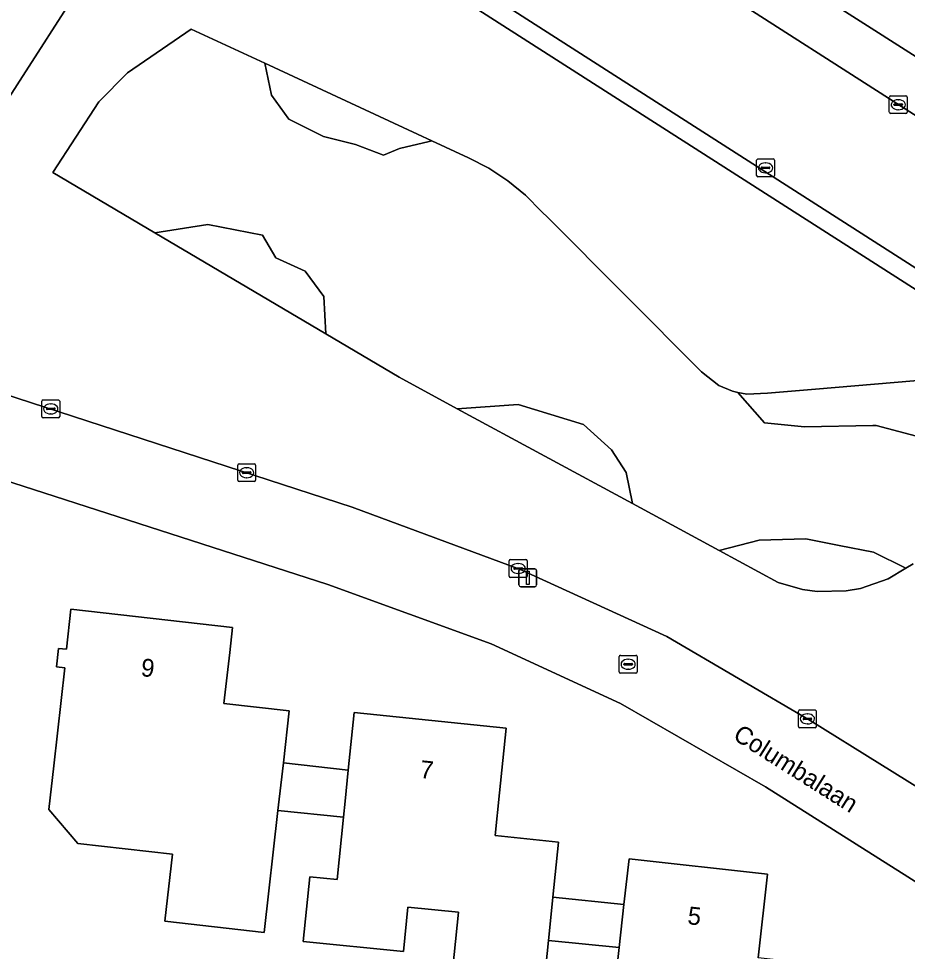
# Model space of a CAD drawing. Extents: x 162396 to 163643, y 386452 to 387406.
# Drawn here: x 162827.2 to 162877.1, y 386774.2 to 386826.6 of the extents above; entities that cross this region are included whole.
import ezdxf

# ---------------------------------------------------------------- set-up
doc = ezdxf.new("R2010")
doc.units = 0
for name, color, linetype in [('IMGEO_Erf', 7, 'Continuous'), ('IMGEO_Groenvoorziening', 7, 'Continuous'), ('IMGEO_Kolk', 7, 'Continuous'), ('IMGEO_Lichtmast', 7, 'Continuous'), ('IMGEO_Openbare_ruimte_label', 7, 'Continuous'), ('IMGEO_Pand', 7, 'Continuous'), ('IMGEO_Pand_nummerreeks', 7, 'Continuous'), ('IMGEO_Rijbaan_lokaal_gesloten', 7, 'Continuous'), ('IMGEO_Rijbaan_lokaal_open', 7, 'Continuous'), ('IMGEO_Rioolput', 7, 'Continuous'), ('IMGEO_Voetpad_open', 7, 'Continuous')]:
    doc.layers.add(name, color=color, linetype=linetype)

msp = doc.modelspace()

# ---------------------------------------------------------------- linework, layer by layer
at = {"layer": 'IMGEO_Erf'}
for points in [[(162843.159, 386846.34), (162850.458, 386841.705), (162927.565, 386792.549)], [(162912.129, 386756.249), (162869.085, 386783.465), (162860.954, 386788.148), (162853.712, 386791.497), (162844.55, 386794.823), (162815.673, 386804.14), (162784.464, 386755.3)], [(162851.305, 386770.96), (162851.862, 386776.43), (162849.031, 386776.718), (162848.779, 386774.221), (162843.158, 386774.789), (162843.528, 386778.418), (162845.06, 386778.262), (162845.417, 386781.763), (162841.744, 386782.137), (162840.974, 386775.299), (162835.403, 386775.927), (162835.826, 386779.683), (162830.518, 386780.281), (162828.893, 386782.19), (162829.17, 386784.65), (162829.79, 386790.152), (162829.313, 386790.206), (162829.429, 386791.234), (162829.873, 386791.184), (162830.126, 386793.426), (162839.194, 386792.404), (162839.036, 386791.002), (162838.714, 386788.148), (162842.375, 386787.735), (162842.045, 386784.81), (162845.685, 386784.4), (162846.015, 386787.635), (162854.542, 386786.767), (162854.171, 386783.126), (162853.927, 386780.731), (162857.487, 386780.368), (162857.172, 386777.271), (162861.154, 386776.866), (162861.44, 386779.429), (162869.208, 386778.564), (162868.686, 386773.876)], [(162860.357, 386769.708), (162860.886, 386774.46), (162856.925, 386774.846), (162856.442, 386770.103)]]:
    msp.add_lwpolyline(points, dxfattribs=at)
at = {"layer": 'IMGEO_Groenvoorziening'}
for points in [[(162835.669, 386836.289), (162832.891, 386832.055), (162832.389, 386831.084), (162818.187, 386808.997), (162818.267, 386808.818), (162818.363, 386808.647), (162818.474, 386808.485), (162818.599, 386808.334), (162818.737, 386808.195), (162818.887, 386808.068), (162819.047, 386807.956), (162819.217, 386807.858), (162819.285, 386807.824), (162845.898, 386799.152), (162855.301, 386795.687), (162863.566, 386791.905), (162871.597, 386787.192), (162883.326, 386779.885), (162912.75, 386761.17)], [(162921.931, 386780.625), (162920.296, 386781.648), (162921.36, 386783.32), (162917.334, 386785.902), (162841.484, 386834.437)], [(162877.852, 386803.063), (162875.31, 386803.736), (162875.113, 386803.732), (162871.274, 386803.661), (162869.031, 386803.886), (162867.539, 386805.598), (162867.24, 386805.658), (162866.479, 386805.986), (162865.505, 386806.755), (162856.875, 386815.408), (162856.548, 386815.736), (162855.636, 386816.656), (162854.64, 386817.468), (162853.565, 386818.171), (162852.423, 386818.758), (162850.38, 386819.707), (162850.22, 386819.669), (162848.563, 386819.273), (162847.666, 386818.899), (162846.097, 386819.497), (162844.302, 386819.946), (162842.359, 386820.918), (162841.387, 386822.265), (162841.004, 386824.062), (162836.871, 386825.981), (162833.307, 386823.525), (162831.689, 386821.893), (162829.108, 386817.938), (162834.83, 386814.555), (162837.806, 386815.009), (162840.871, 386814.41), (162841.619, 386813.138), (162843.263, 386812.39), (162844.31, 386810.969), (162844.433, 386808.876), (162848.545, 386806.445), (162851.803, 386804.681), (162855.216, 386804.91), (162858.879, 386803.788), (162860.449, 386802.366), (162861.271, 386801.095), (162861.635, 386799.357), (162866.49, 386796.728), (162868.732, 386797.303), (162871.348, 386797.377), (162873.217, 386797.003), (162875.161, 386796.629), (162876.975, 386795.739), (162877.379, 386795.983)], [(162877.379, 386795.983), (162876.975, 386795.739), (162875.977, 386795.137), (162874.43, 386794.601), (162873.623, 386794.458), (162871.986, 386794.426), (162871.174, 386794.539), (162869.798, 386794.937), (162866.49, 386796.728), (162861.635, 386799.357), (162851.803, 386804.681), (162848.545, 386806.445), (162844.433, 386808.876), (162834.83, 386814.555), (162829.108, 386817.938), (162831.689, 386821.893), (162833.307, 386823.525), (162836.871, 386825.981), (162841.004, 386824.062), (162849.578, 386820.08), (162850.38, 386819.707), (162852.423, 386818.758), (162853.565, 386818.171), (162854.64, 386817.468), (162855.636, 386816.656), (162856.548, 386815.736), (162856.875, 386815.408), (162865.505, 386806.755), (162866.479, 386805.986), (162867.24, 386805.658), (162867.539, 386805.598), (162868.053, 386805.496), (162869.202, 386805.557), (162871.905, 386805.786), (162877.421, 386806.254)]]:
    msp.add_lwpolyline(points, dxfattribs=at)
for points in [[(162841.004, 386824.062), (162841.387, 386822.265), (162842.359, 386820.918), (162844.302, 386819.946), (162846.097, 386819.497), (162847.666, 386818.899), (162848.563, 386819.273), (162850.22, 386819.669), (162850.38, 386819.707), (162849.578, 386820.08)], [(162844.433, 386808.876), (162844.31, 386810.969), (162843.263, 386812.39), (162841.619, 386813.138), (162840.871, 386814.41), (162837.806, 386815.009), (162834.83, 386814.555)], [(162868.053, 386805.496), (162867.539, 386805.598), (162869.031, 386803.886), (162871.274, 386803.661), (162875.113, 386803.732), (162875.31, 386803.736), (162877.852, 386803.063), (162879.72, 386802.614), (162881.813, 386800.744), (162884.505, 386798.799), (162888.467, 386797.979), (162881.233, 386804.981), (162880.376, 386805.615), (162879.443, 386806.034), (162878.444, 386806.25), (162877.421, 386806.254), (162871.905, 386805.786), (162869.202, 386805.557)], [(162861.635, 386799.357), (162861.271, 386801.095), (162860.449, 386802.366), (162858.879, 386803.788), (162855.216, 386804.91), (162851.803, 386804.681)], [(162866.49, 386796.728), (162869.798, 386794.937), (162871.174, 386794.539), (162871.986, 386794.426), (162873.623, 386794.458), (162874.43, 386794.601), (162875.977, 386795.137), (162876.975, 386795.739), (162875.161, 386796.629), (162873.217, 386797.003), (162871.348, 386797.377), (162868.732, 386797.303)]]:
    msp.add_lwpolyline(points, close=True, dxfattribs=at)
at = {"layer": 'IMGEO_Kolk'}
for p, q in [((162876.115, 386822.239), (162876.967, 386822.239)), ((162876.04, 386821.313), (162876.04, 386822.165)), ((162876.299, 386821.733), (162876.299, 386821.745)), ((162876.342, 386821.782), (162876.74, 386821.782)), ((162876.528, 386822.019), (162876.553, 386822.019)), ((162876.783, 386821.745), (162876.783, 386821.733)), ((162877.041, 386822.165), (162877.041, 386821.313)), ((162876.967, 386821.239), (162876.115, 386821.239)), ((162876.737, 386821.696), (162876.339, 386821.696)), ((162876.551, 386821.459), (162876.526, 386821.459)), ((162868.597, 386817.769), (162868.597, 386818.621)), ((162868.672, 386818.695), (162869.524, 386818.695)), ((162869.598, 386818.621), (162869.598, 386817.769)), ((162868.856, 386818.189), (162868.856, 386818.201)), ((162869.294, 386818.152), (162868.896, 386818.152)), ((162868.899, 386818.238), (162869.297, 386818.238)), ((162869.085, 386818.475), (162869.11, 386818.475)), ((162869.34, 386818.201), (162869.34, 386818.189)), ((162869.524, 386817.695), (162868.672, 386817.695)), ((162869.108, 386817.915), (162869.083, 386817.915)), ((162828.498, 386804.246), (162828.498, 386805.098)), ((162828.573, 386805.172), (162829.425, 386805.172)), ((162829.499, 386805.098), (162829.499, 386804.246)), ((162828.757, 386804.666), (162828.757, 386804.678)), ((162829.195, 386804.629), (162828.797, 386804.629)), ((162828.8, 386804.715), (162829.198, 386804.715)), ((162828.986, 386804.952), (162829.011, 386804.952)), ((162829.241, 386804.678), (162829.241, 386804.666)), ((162829.425, 386804.172), (162828.573, 386804.172)), ((162829.009, 386804.392), (162828.984, 386804.392)), ((162839.485, 386800.666), (162839.485, 386801.518)), ((162839.56, 386801.592), (162840.412, 386801.592)), ((162839.973, 386801.372), (162839.998, 386801.372)), ((162840.486, 386801.518), (162840.486, 386800.666)), ((162839.744, 386801.086), (162839.744, 386801.098)), ((162840.182, 386801.049), (162839.784, 386801.049)), ((162839.787, 386801.135), (162840.185, 386801.135)), ((162839.996, 386800.812), (162839.971, 386800.812)), ((162840.228, 386801.098), (162840.228, 386801.086)), ((162840.412, 386800.592), (162839.56, 386800.592)), ((162854.717, 386795.29), (162854.717, 386796.142)), ((162854.792, 386796.216), (162855.644, 386796.216)), ((162855.718, 386796.142), (162855.718, 386795.29)), ((162854.976, 386795.71), (162854.976, 386795.722)), ((162855.414, 386795.673), (162855.016, 386795.673)), ((162855.019, 386795.759), (162855.417, 386795.759)), ((162855.205, 386795.996), (162855.23, 386795.996)), ((162855.46, 386795.722), (162855.46, 386795.71)), ((162855.644, 386795.216), (162854.792, 386795.216)), ((162855.228, 386795.436), (162855.203, 386795.436)), ((162870.944, 386786.854), (162870.944, 386787.706)), ((162871.019, 386787.78), (162871.871, 386787.78)), ((162871.945, 386787.706), (162871.945, 386786.854)), ((162871.203, 386787.274), (162871.203, 386787.286)), ((162871.641, 386787.237), (162871.243, 386787.237)), ((162871.246, 386787.323), (162871.644, 386787.323)), ((162871.432, 386787.56), (162871.457, 386787.56)), ((162871.687, 386787.286), (162871.687, 386787.274)), ((162871.871, 386786.78), (162871.019, 386786.78)), ((162871.455, 386787), (162871.43, 386787))]:
    msp.add_line(p, q, dxfattribs=at)
for points in [[(162876.115, 386822.239), (162876.967, 386822.239)], [(162876.04, 386821.313), (162876.04, 386822.165)], [(162877.041, 386822.165), (162877.041, 386821.313)], [(162876.967, 386821.239), (162876.115, 386821.239)], [(162868.597, 386817.769), (162868.597, 386818.621)], [(162868.672, 386818.695), (162869.524, 386818.695)], [(162869.598, 386818.621), (162869.598, 386817.769)], [(162869.524, 386817.695), (162868.672, 386817.695)], [(162828.498, 386804.246), (162828.498, 386805.098)], [(162828.573, 386805.172), (162829.425, 386805.172)], [(162829.499, 386805.098), (162829.499, 386804.246)], [(162829.425, 386804.172), (162828.573, 386804.172)], [(162839.485, 386800.666), (162839.485, 386801.518)], [(162839.56, 386801.592), (162840.412, 386801.592)], [(162840.486, 386801.518), (162840.486, 386800.666)], [(162840.412, 386800.592), (162839.56, 386800.592)], [(162854.717, 386795.29), (162854.717, 386796.142)], [(162854.792, 386796.216), (162855.644, 386796.216)], [(162855.718, 386796.142), (162855.718, 386795.29)], [(162855.644, 386795.216), (162854.792, 386795.216)], [(162870.944, 386786.854), (162870.944, 386787.706)], [(162871.019, 386787.78), (162871.871, 386787.78)], [(162871.945, 386787.706), (162871.945, 386786.854)], [(162871.871, 386786.78), (162871.019, 386786.78)]]:
    msp.add_lwpolyline(points, dxfattribs=at)
for centre, radius, start, end in [((162876.117, 386822.163), 0.0765, 91.552, 178.448), ((162876.117, 386822.163), 0.0765, 91.552, 178.448), ((162876.965, 386822.163), 0.0765, 1.552, 88.448), ((162876.965, 386822.163), 0.0765, 1.552, 88.448), ((162876.339, 386821.742), 0.0403, 85.8775, 175.7526), ((162876.336, 386821.732), 0.0366, 178.938, 274.7102), ((162876.74, 386821.739), 0.043, 264.8664, 352.4533), ((162876.744, 386821.744), 0.0386, 1.7309, 96.639), ((162876.117, 386821.315), 0.0765, 181.552, 268.448), ((162876.117, 386821.315), 0.0765, 181.552, 268.448), ((162876.965, 386821.315), 0.0765, 271.552, 358.448), ((162876.965, 386821.315), 0.0765, 271.552, 358.448), ((162868.674, 386818.619), 0.0765, 91.552, 178.448), ((162868.674, 386818.619), 0.0765, 91.552, 178.448), ((162869.522, 386818.619), 0.0765, 1.552, 88.448), ((162869.522, 386818.619), 0.0765, 1.552, 88.448), ((162868.896, 386818.198), 0.0403, 85.8775, 175.7526), ((162868.893, 386818.188), 0.0366, 178.938, 274.7102), ((162869.297, 386818.195), 0.043, 264.8664, 352.4533), ((162869.301, 386818.2), 0.0386, 1.7309, 96.639), ((162868.674, 386817.771), 0.0765, 181.552, 268.448), ((162868.674, 386817.771), 0.0765, 181.552, 268.448), ((162869.522, 386817.771), 0.0765, 271.552, 358.448), ((162869.522, 386817.771), 0.0765, 271.552, 358.448), ((162828.575, 386805.096), 0.0765, 91.552, 178.448), ((162828.575, 386805.096), 0.0765, 91.552, 178.448), ((162829.423, 386805.096), 0.0765, 1.552, 88.448), ((162829.423, 386805.096), 0.0765, 1.552, 88.448), ((162828.797, 386804.675), 0.0403, 85.8775, 175.7526), ((162828.794, 386804.665), 0.0366, 178.938, 274.7102), ((162829.198, 386804.672), 0.043, 264.8664, 352.4533), ((162829.202, 386804.677), 0.0386, 1.7309, 96.639), ((162828.575, 386804.248), 0.0765, 181.552, 268.448), ((162828.575, 386804.248), 0.0765, 181.552, 268.448), ((162829.423, 386804.248), 0.0765, 271.552, 358.448), ((162829.423, 386804.248), 0.0765, 271.552, 358.448), ((162839.562, 386801.516), 0.0765, 91.552, 178.448), ((162839.562, 386801.516), 0.0765, 91.552, 178.448), ((162840.41, 386801.516), 0.0765, 1.552, 88.448), ((162840.41, 386801.516), 0.0765, 1.552, 88.448), ((162839.784, 386801.095), 0.0403, 85.8775, 175.7526), ((162839.781, 386801.085), 0.0366, 178.938, 274.7102), ((162840.185, 386801.092), 0.043, 264.8664, 352.4533), ((162840.189, 386801.097), 0.0386, 1.7309, 96.639), ((162839.562, 386800.668), 0.0765, 181.552, 268.448), ((162839.562, 386800.668), 0.0765, 181.552, 268.448), ((162840.41, 386800.668), 0.0765, 271.552, 358.448), ((162840.41, 386800.668), 0.0765, 271.552, 358.448), ((162854.794, 386796.14), 0.0765, 91.552, 178.448), ((162854.794, 386796.14), 0.0765, 91.552, 178.448), ((162855.642, 386796.14), 0.0765, 1.552, 88.448), ((162855.642, 386796.14), 0.0765, 1.552, 88.448), ((162855.016, 386795.719), 0.0403, 85.8775, 175.7526), ((162855.013, 386795.709), 0.0366, 178.938, 274.7102), ((162855.417, 386795.716), 0.043, 264.8664, 352.4533), ((162855.421, 386795.721), 0.0386, 1.7309, 96.639), ((162854.794, 386795.292), 0.0765, 181.552, 268.448), ((162854.794, 386795.292), 0.0765, 181.552, 268.448), ((162855.642, 386795.292), 0.0765, 271.552, 358.448), ((162855.642, 386795.292), 0.0765, 271.552, 358.448), ((162871.021, 386787.704), 0.0765, 91.552, 178.448), ((162871.021, 386787.704), 0.0765, 91.552, 178.448), ((162871.869, 386787.704), 0.0765, 1.552, 88.448), ((162871.869, 386787.704), 0.0765, 1.552, 88.448), ((162871.243, 386787.283), 0.0403, 85.8775, 175.7526), ((162871.24, 386787.273), 0.0366, 178.938, 274.7102), ((162871.644, 386787.28), 0.043, 264.8664, 352.4533), ((162871.648, 386787.285), 0.0386, 1.7309, 96.639), ((162871.021, 386786.856), 0.0765, 181.552, 268.448), ((162871.021, 386786.856), 0.0765, 181.552, 268.448), ((162871.869, 386786.856), 0.0765, 271.552, 358.448), ((162871.869, 386786.856), 0.0765, 271.552, 358.448)]:
    msp.add_arc(centre, radius, start, end, dxfattribs=at)
for centre, major_axis, ratio, start_param, end_param in [((162876.527, 386821.739), (-0.387, 0.002), 0.722429, 4.712389, 7.853982), ((162876.552, 386821.739), (-0.39, 0.002), 0.717154, 1.570796, 4.712389), ((162869.084, 386818.195), (-0.387, 0.002), 0.722429, 4.712389, 7.853982), ((162869.109, 386818.195), (-0.39, 0.002), 0.717154, 1.570796, 4.712389), ((162828.985, 386804.672), (-0.387, 0.002), 0.722429, 4.712389, 7.853982), ((162829.01, 386804.672), (-0.39, 0.002), 0.717154, 1.570796, 4.712389), ((162839.972, 386801.092), (-0.387, 0.002), 0.722429, 4.712389, 7.853982), ((162839.997, 386801.092), (-0.39, 0.002), 0.717154, 1.570796, 4.712389), ((162855.204, 386795.716), (-0.387, 0.002), 0.722429, 4.712389, 7.853982), ((162855.229, 386795.716), (-0.39, 0.002), 0.717154, 1.570796, 4.712389), ((162871.431, 386787.28), (-0.387, 0.002), 0.722429, 4.712389, 7.853982), ((162871.456, 386787.28), (-0.39, 0.002), 0.717154, 1.570796, 4.712389)]:
    msp.add_ellipse(centre, major_axis=major_axis, ratio=ratio, start_param=start_param, end_param=end_param, dxfattribs=at)
at = {"layer": 'IMGEO_Lichtmast'}
for p, q in [((162855.261, 386794.796), (162855.261, 386795.596)), ((162855.261, 386795.596), (162855.261, 386794.796)), ((162855.361, 386795.696), (162856.151, 386795.696)), ((162856.151, 386795.696), (162855.361, 386795.696)), ((162856.251, 386795.596), (162856.251, 386794.796)), ((162856.251, 386794.796), (162856.251, 386795.596)), ((162856.151, 386794.696), (162855.361, 386794.696)), ((162855.361, 386794.696), (162856.151, 386794.696))]:
    msp.add_line(p, q, dxfattribs=at)
msp.add_lwpolyline([(162855.681, 386795.571), (162855.831, 386795.571), (162855.831, 386794.821), (162855.681, 386794.821), (162855.681, 386795.571)], dxfattribs=at)
for centre, start, end in [((162855.361, 386795.596), 90, 180), ((162855.361, 386795.596), 90, 180), ((162856.151, 386795.596), 0, 90), ((162856.151, 386795.596), 360, 90), ((162855.361, 386794.796), 180, 270), ((162855.361, 386794.796), 180, 270), ((162856.151, 386794.796), 270, 0), ((162856.151, 386794.796), 270, 0)]:
    msp.add_arc(centre, 0.1, start, end, dxfattribs=at)
at = {"layer": 'IMGEO_Pand'}
for points in [[(162842.375, 386787.735), (162838.714, 386788.148), (162839.036, 386791.002), (162839.194, 386792.404), (162830.126, 386793.426), (162829.873, 386791.184), (162829.429, 386791.234), (162829.313, 386790.206), (162829.79, 386790.152), (162829.17, 386784.65), (162828.893, 386782.19), (162830.518, 386780.281), (162835.826, 386779.683), (162835.403, 386775.927), (162840.974, 386775.299), (162841.744, 386782.137), (162841.815, 386782.767), (162842.045, 386784.81)], [(162857.487, 386780.368), (162853.927, 386780.731), (162854.171, 386783.126), (162854.542, 386786.767), (162846.015, 386787.635), (162845.685, 386784.4), (162845.508, 386782.661), (162845.417, 386781.763), (162845.06, 386778.262), (162843.528, 386778.418), (162843.158, 386774.789), (162848.779, 386774.221), (162849.031, 386776.718), (162851.862, 386776.43), (162851.305, 386770.96), (162849.601, 386771.134), (162849.567, 386770.803), (162856.442, 386770.103), (162856.925, 386774.846), (162856.981, 386775.394), (162857.172, 386777.271)], [(162845.685, 386784.4), (162842.045, 386784.81), (162841.815, 386782.767), (162841.744, 386782.137), (162845.417, 386781.763), (162845.508, 386782.661)], [(162873.037, 386773.392), (162868.686, 386773.876), (162869.208, 386778.564), (162861.44, 386779.429), (162861.154, 386776.866), (162860.886, 386774.46), (162860.357, 386769.708), (162865.446, 386769.141), (162865.04, 386765.498), (162872.071, 386764.715), (162872.387, 386767.549), (162872.484, 386768.423)], [(162861.154, 386776.866), (162857.172, 386777.271), (162856.981, 386775.394), (162856.925, 386774.846), (162860.886, 386774.46)]]:
    msp.add_lwpolyline(points, close=True, dxfattribs=at)
at = {"layer": 'IMGEO_Rijbaan_lokaal_gesloten'}
msp.add_lwpolyline([(162882.74, 386817.786), (162867.902, 386827.281), (162860.051, 386832.308), (162848.756, 386839.342), (162845.646, 386841.341), (162841.825, 386835.446), (162845.572, 386833.043), (162898.932, 386798.851), (162917.506, 386787.003), (162921.27, 386792.885), (162911.388, 386799.447), (162907.86, 386801.705), (162905.861, 386802.985), (162902.023, 386805.442), (162890.676, 386812.706), (162886.808, 386815.182), (162886.53, 386815.36)], close=True, dxfattribs=at)
at = {"layer": 'IMGEO_Rijbaan_lokaal_open'}
msp.add_lwpolyline([(162912.75, 386761.17), (162883.326, 386779.885), (162871.597, 386787.192), (162863.566, 386791.905), (162855.301, 386795.687), (162845.898, 386799.152), (162819.285, 386807.824), (162819.217, 386807.858), (162819.047, 386807.956), (162818.887, 386808.068), (162818.737, 386808.195), (162818.599, 386808.334), (162818.474, 386808.485), (162818.363, 386808.647), (162818.267, 386808.818), (162818.187, 386808.997), (162815.673, 386804.14), (162844.55, 386794.823), (162853.712, 386791.497), (162860.954, 386788.148), (162869.085, 386783.465), (162912.129, 386756.249)], dxfattribs=at)
at = {"layer": 'IMGEO_Rioolput'}
for p, q in [((162860.963, 386790.844), (162861.815, 386790.844)), ((162860.888, 386789.918), (162860.888, 386790.77)), ((162861.147, 386790.338), (162861.147, 386790.35)), ((162861.19, 386790.387), (162861.588, 386790.387)), ((162861.376, 386790.624), (162861.401, 386790.624)), ((162861.631, 386790.35), (162861.631, 386790.338)), ((162861.889, 386790.77), (162861.889, 386789.918)), ((162861.815, 386789.844), (162860.963, 386789.844)), ((162861.585, 386790.301), (162861.187, 386790.301)), ((162861.399, 386790.064), (162861.374, 386790.064))]:
    msp.add_line(p, q, dxfattribs=at)
for points in [[(162860.963, 386790.844), (162861.815, 386790.844)], [(162860.888, 386789.918), (162860.888, 386790.77)], [(162861.889, 386790.77), (162861.889, 386789.918)], [(162861.815, 386789.844), (162860.963, 386789.844)]]:
    msp.add_lwpolyline(points, dxfattribs=at)
for centre, radius, start, end in [((162860.965, 386790.768), 0.0765, 91.552, 178.448), ((162860.965, 386790.768), 0.0765, 91.552, 178.448), ((162861.813, 386790.768), 0.0765, 1.552, 88.448), ((162861.813, 386790.768), 0.0765, 1.552, 88.448), ((162861.187, 386790.347), 0.0403, 85.8775, 175.7526), ((162861.184, 386790.337), 0.0366, 178.938, 274.7102), ((162861.588, 386790.344), 0.043, 264.8664, 352.4533), ((162861.592, 386790.349), 0.0386, 1.7309, 96.639), ((162860.965, 386789.92), 0.0765, 181.552, 268.448), ((162860.965, 386789.92), 0.0765, 181.552, 268.448), ((162861.813, 386789.92), 0.0765, 271.552, 358.448), ((162861.813, 386789.92), 0.0765, 271.552, 358.448)]:
    msp.add_arc(centre, radius, start, end, dxfattribs=at)
for centre, major_axis, ratio, start_param, end_param in [((162861.375, 386790.344), (-0.387, 0.002), 0.722429, 4.712389, 7.853982), ((162861.4, 386790.344), (-0.39, 0.002), 0.717154, 1.570796, 4.712389)]:
    msp.add_ellipse(centre, major_axis=major_axis, ratio=ratio, start_param=start_param, end_param=end_param, dxfattribs=at)
at = {"layer": 'IMGEO_Voetpad_open'}
for points in [[(162927.565, 386792.549), (162850.458, 386841.705), (162843.159, 386846.34), (162843.023, 386846.386), (162839.315, 386848.806)], [(162842.054, 386843.633), (162845.646, 386841.341), (162848.756, 386839.342), (162860.051, 386832.308), (162867.902, 386827.281), (162882.74, 386817.786), (162886.53, 386815.36), (162886.808, 386815.182), (162890.676, 386812.706), (162902.023, 386805.442), (162905.861, 386802.985), (162907.86, 386801.705), (162911.388, 386799.447), (162921.27, 386792.885), (162925.845, 386789.964), (162944.171, 386778.263), (162947.417, 386776.185), (162951.851, 386773.532)], [(162834.413, 386838.986), (162838.843, 386836.168), (162838.888, 386836.107), (162841.484, 386834.437), (162917.334, 386785.902), (162921.36, 386783.32), (162920.296, 386781.648), (162921.931, 386780.625)], [(162815.673, 386804.14), (162818.187, 386808.997), (162832.389, 386831.084), (162832.891, 386832.055), (162835.669, 386836.289)], [(162924.479, 386782.454), (162917.506, 386787.003), (162898.932, 386798.851), (162845.572, 386833.043), (162841.825, 386835.446)]]:
    msp.add_lwpolyline(points, dxfattribs=at)

# ---------------------------------------------------------------- texts
at = {"layer": 'IMGEO_Openbare_ruimte_label'}
msp.add_text('Columbalaan', height=1, rotation=327.7091, dxfattribs=at).set_placement((162867.207, 386786.177))
at = {"layer": 'IMGEO_Pand_nummerreeks'}
for s, rotation, p in [('9', 353.5714, (162834.019, 386789.686)), ('7', 354.1902, (162849.673, 386783.966)), ('5', 353.6459, (162864.687, 386775.767))]:
    msp.add_text(s, height=1, rotation=rotation, dxfattribs=at).set_placement(p)

doc.saveas('drawing.dxf')
